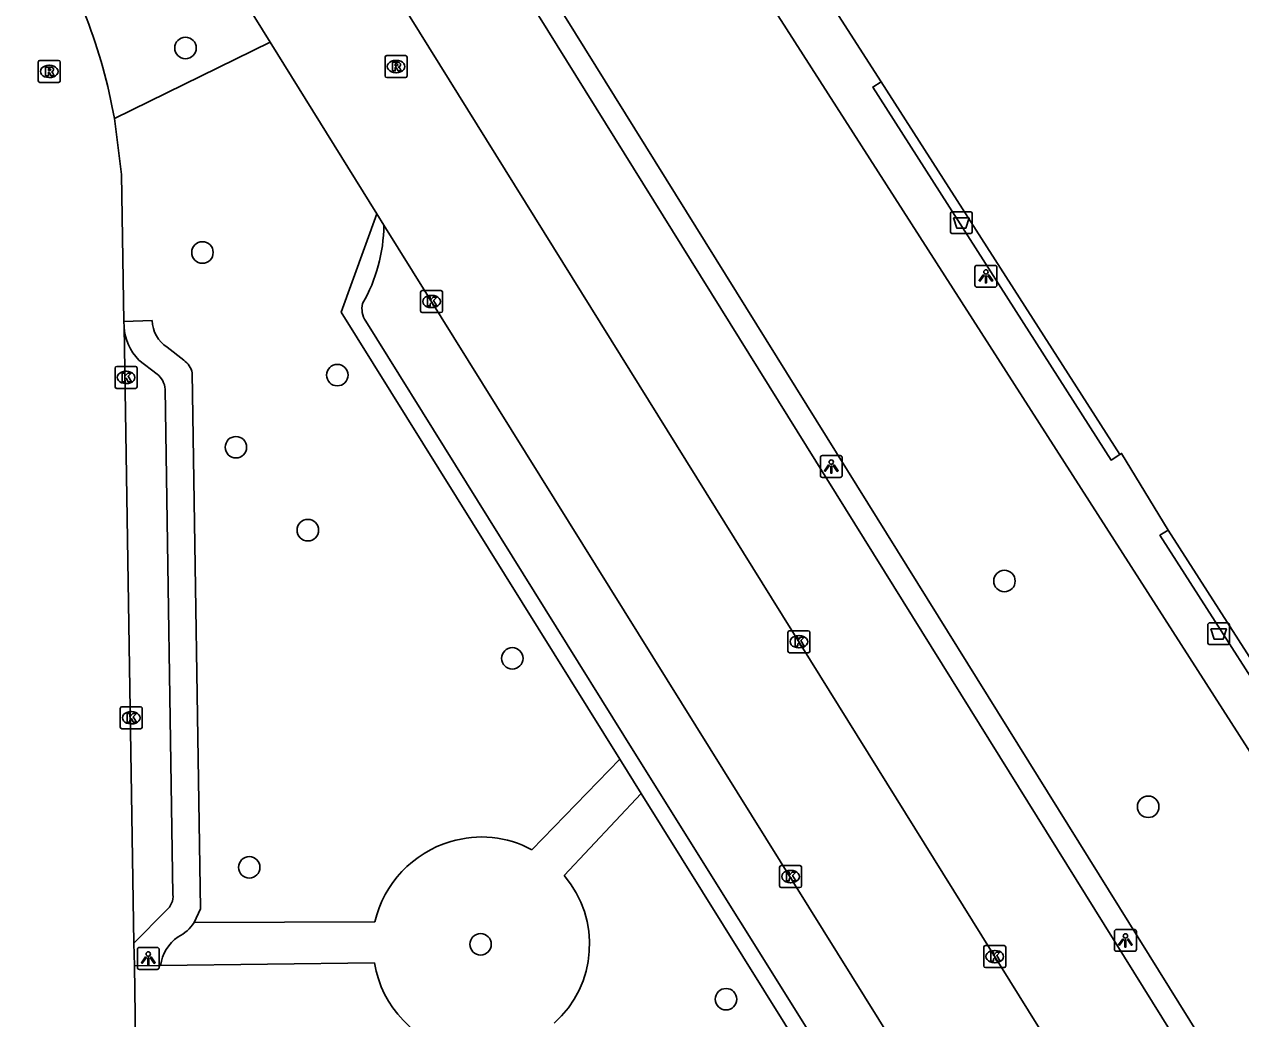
# Model space of a CAD drawing. Extents: x 157321 to 158827, y 386650 to 388532.
# Drawn here: x 158143.1 to 158198.5, y 388003.2 to 388048.5 of the extents above; entities that cross this region are included whole.
import ezdxf

# ---------------------------------------------------------------- set-up
doc = ezdxf.new("R2010")
doc.units = 0
for name, color, linetype in [('IMGEO_Afvalbak', 7, 'Continuous'), ('IMGEO_Boom', 7, 'Continuous'), ('IMGEO_Groenvoorziening', 7, 'Continuous'), ('IMGEO_Hek', 7, 'Continuous'), ('IMGEO_Kolk', 7, 'Continuous'), ('IMGEO_Lichtpunt', 7, 'Continuous'), ('IMGEO_Parkeervlak_open', 7, 'Continuous'), ('IMGEO_Rijbaan_lokaal_open', 7, 'Continuous'), ('IMGEO_Rioolput', 7, 'Continuous'), ('IMGEO_Voetpad_open', 7, 'Continuous')]:
    doc.layers.add(name, color=color, linetype=linetype)

msp = doc.modelspace()

# ---------------------------------------------------------------- linework, layer by layer
at = {"layer": 'IMGEO_Afvalbak'}
for p, q in [((158185.297, 388039.03), (158185.297, 388039.83)), ((158185.297, 388039.83), (158185.297, 388039.03)), ((158185.397, 388039.93), (158186.187, 388039.93)), ((158186.187, 388039.93), (158185.397, 388039.93)), ((158186.287, 388039.83), (158186.287, 388039.03)), ((158186.287, 388039.03), (158186.287, 388039.83)), ((158186.187, 388038.93), (158185.397, 388038.93)), ((158185.397, 388038.93), (158186.187, 388038.93)), ((158197.116, 388021.216), (158197.906, 388021.216)), ((158197.906, 388021.216), (158197.116, 388021.216)), ((158197.016, 388020.316), (158197.016, 388021.116)), ((158197.016, 388021.116), (158197.016, 388020.316)), ((158198.006, 388021.116), (158198.006, 388020.316)), ((158198.006, 388020.316), (158198.006, 388021.116)), ((158197.906, 388020.216), (158197.116, 388020.216)), ((158197.116, 388020.216), (158197.906, 388020.216))]:
    msp.add_line(p, q, dxfattribs=at)
for points in [[(158185.44, 388039.644), (158186.144, 388039.644), (158185.995, 388039.174), (158185.589, 388039.174), (158185.44, 388039.644)], [(158197.159, 388020.93), (158197.863, 388020.93), (158197.714, 388020.46), (158197.308, 388020.46), (158197.159, 388020.93)]]:
    msp.add_lwpolyline(points, dxfattribs=at)
for centre, start, end in [((158185.397, 388039.83), 90, 180), ((158185.397, 388039.83), 90, 180), ((158186.187, 388039.83), 0, 90), ((158186.187, 388039.83), 360, 90), ((158185.397, 388039.03), 180, 270), ((158185.397, 388039.03), 180, 270), ((158186.187, 388039.03), 270, 0), ((158186.187, 388039.03), 270, 0), ((158197.116, 388021.116), 90, 180), ((158197.116, 388021.116), 90, 180), ((158197.906, 388021.116), 0, 90), ((158197.906, 388021.116), 360, 90), ((158197.116, 388020.316), 180, 270), ((158197.116, 388020.316), 180, 270), ((158197.906, 388020.316), 270, 0), ((158197.906, 388020.316), 270, 0)]:
    msp.add_arc(centre, 0.1, start, end, dxfattribs=at)
at = {"layer": 'IMGEO_Boom'}
for centre in [(158150.452, 388047.386), (158151.226, 388038.072), (158157.367, 388032.489), (158152.749, 388029.205), (158156.025, 388025.429), (158187.755, 388023.114), (158165.337, 388019.593), (158194.302, 388012.834), (158153.356, 388010.075), (158163.893, 388006.572), (158175.072, 388004.072)]:
    msp.add_circle(centre, 0.489, dxfattribs=at)
at = {"layer": 'IMGEO_Groenvoorziening'}
for points in [[(158196.704, 388000.403), (158197.554, 388000.931), (158149.844, 388077.567)], [(158147.216, 388044.171), (158154.316, 388047.644)]]:
    msp.add_lwpolyline(points, dxfattribs=at)
at = {"layer": 'IMGEO_Hek'}
for points in [[(158159.324, 388083.521), (158218.736, 388121.634), (158247.736, 388076.486), (158277.242, 388030.532), (158216.377, 387991.599), (158194.84, 388025.199)], [(158156.44, 388081.631), (158215.675, 387989.231)], [(158181.755, 388045.604), (158192.614, 388028.619)]]:
    msp.add_lwpolyline(points, dxfattribs=at)
at = {"layer": 'IMGEO_Kolk'}
for p, q in [((158161.159, 388035.414), (158161.159, 388036.266)), ((158161.234, 388036.34), (158162.086, 388036.34)), ((158162.16, 388036.266), (158162.16, 388035.414)), ((158161.647, 388036.12), (158161.672, 388036.12)), ((158162.086, 388035.34), (158161.234, 388035.34)), ((158161.67, 388035.56), (158161.645, 388035.56)), ((158147.32, 388032.885), (158148.172, 388032.885)), ((158147.245, 388031.959), (158147.245, 388032.811)), ((158147.733, 388032.665), (158147.758, 388032.665)), ((158148.246, 388032.811), (158148.246, 388031.959)), ((158148.172, 388031.885), (158147.32, 388031.885)), ((158147.756, 388032.105), (158147.731, 388032.105)), ((158177.894, 388019.925), (158177.894, 388020.777)), ((158177.969, 388020.851), (158178.821, 388020.851)), ((158178.895, 388020.777), (158178.895, 388019.925)), ((158178.382, 388020.631), (158178.407, 388020.631)), ((158178.821, 388019.851), (158177.969, 388019.851)), ((158178.405, 388020.071), (158178.38, 388020.071)), ((158147.555, 388017.388), (158148.407, 388017.388)), ((158147.48, 388016.462), (158147.48, 388017.314)), ((158147.968, 388017.168), (158147.993, 388017.168)), ((158148.481, 388017.314), (158148.481, 388016.462)), ((158148.407, 388016.388), (158147.555, 388016.388)), ((158147.991, 388016.608), (158147.966, 388016.608)), ((158177.587, 388010.156), (158178.439, 388010.156)), ((158177.512, 388009.23), (158177.512, 388010.082)), ((158178, 388009.936), (158178.025, 388009.936)), ((158178.513, 388010.082), (158178.513, 388009.23)), ((158178.439, 388009.156), (158177.587, 388009.156)), ((158178.023, 388009.376), (158177.998, 388009.376)), ((158186.814, 388005.586), (158186.814, 388006.438)), ((158186.889, 388006.512), (158187.741, 388006.512)), ((158187.302, 388006.292), (158187.327, 388006.292)), ((158187.815, 388006.438), (158187.815, 388005.586)), ((158187.325, 388005.732), (158187.3, 388005.732)), ((158187.741, 388005.512), (158186.889, 388005.512))]:
    msp.add_line(p, q, dxfattribs=at)
for points in [[(158161.159, 388035.414), (158161.159, 388036.266)], [(158161.234, 388036.34), (158162.086, 388036.34)], [(158162.16, 388036.266), (158162.16, 388035.414)], [(158161.48, 388036.04), (158161.603, 388036.04), (158161.603, 388035.889), (158161.733, 388036.04), (158161.897, 388036.04), (158161.751, 388035.889), (158161.904, 388035.64), (158161.752, 388035.64), (158161.667, 388035.804), (158161.603, 388035.737), (158161.603, 388035.64), (158161.48, 388035.64), (158161.48, 388036.04)], [(158162.086, 388035.34), (158161.234, 388035.34)], [(158147.32, 388032.885), (158148.172, 388032.885)], [(158147.245, 388031.959), (158147.245, 388032.811)], [(158147.566, 388032.585), (158147.689, 388032.585), (158147.689, 388032.434), (158147.819, 388032.585), (158147.983, 388032.585), (158147.837, 388032.434), (158147.99, 388032.185), (158147.838, 388032.185), (158147.753, 388032.349), (158147.689, 388032.282), (158147.689, 388032.185), (158147.566, 388032.185), (158147.566, 388032.585)], [(158148.246, 388032.811), (158148.246, 388031.959)], [(158148.172, 388031.885), (158147.32, 388031.885)], [(158177.894, 388019.925), (158177.894, 388020.777)], [(158177.969, 388020.851), (158178.821, 388020.851)], [(158178.895, 388020.777), (158178.895, 388019.925)], [(158178.215, 388020.551), (158178.338, 388020.551), (158178.338, 388020.4), (158178.468, 388020.551), (158178.632, 388020.551), (158178.486, 388020.4), (158178.639, 388020.151), (158178.487, 388020.151), (158178.402, 388020.315), (158178.338, 388020.248), (158178.338, 388020.151), (158178.215, 388020.151), (158178.215, 388020.551)], [(158178.821, 388019.851), (158177.969, 388019.851)], [(158147.555, 388017.388), (158148.407, 388017.388)], [(158147.48, 388016.462), (158147.48, 388017.314)], [(158147.801, 388017.088), (158147.924, 388017.088), (158147.924, 388016.937), (158148.054, 388017.088), (158148.218, 388017.088), (158148.072, 388016.937), (158148.225, 388016.688), (158148.073, 388016.688), (158147.988, 388016.852), (158147.924, 388016.785), (158147.924, 388016.688), (158147.801, 388016.688), (158147.801, 388017.088)], [(158148.481, 388017.314), (158148.481, 388016.462)], [(158148.407, 388016.388), (158147.555, 388016.388)], [(158177.587, 388010.156), (158178.439, 388010.156)], [(158177.512, 388009.23), (158177.512, 388010.082)], [(158177.833, 388009.856), (158177.956, 388009.856), (158177.956, 388009.705), (158178.086, 388009.856), (158178.25, 388009.856), (158178.104, 388009.705), (158178.257, 388009.456), (158178.105, 388009.456), (158178.02, 388009.62), (158177.956, 388009.553), (158177.956, 388009.456), (158177.833, 388009.456), (158177.833, 388009.856)], [(158178.513, 388010.082), (158178.513, 388009.23)], [(158178.439, 388009.156), (158177.587, 388009.156)], [(158186.814, 388005.586), (158186.814, 388006.438)], [(158186.889, 388006.512), (158187.741, 388006.512)], [(158187.815, 388006.438), (158187.815, 388005.586)], [(158187.135, 388006.212), (158187.258, 388006.212), (158187.258, 388006.061), (158187.388, 388006.212), (158187.552, 388006.212), (158187.406, 388006.061), (158187.559, 388005.812), (158187.407, 388005.812), (158187.322, 388005.976), (158187.258, 388005.909), (158187.258, 388005.812), (158187.135, 388005.812), (158187.135, 388006.212)], [(158187.741, 388005.512), (158186.889, 388005.512)]]:
    msp.add_lwpolyline(points, dxfattribs=at)
for centre, start, end in [((158161.236, 388036.264), 91.552, 178.448), ((158161.236, 388036.264), 91.552, 178.448), ((158162.084, 388036.264), 1.552, 88.448), ((158162.084, 388036.264), 1.552, 88.448), ((158161.236, 388035.416), 181.552, 268.448), ((158161.236, 388035.416), 181.552, 268.448), ((158162.084, 388035.416), 271.552, 358.448), ((158162.084, 388035.416), 271.552, 358.448), ((158147.322, 388032.809), 91.552, 178.448), ((158147.322, 388032.809), 91.552, 178.448), ((158148.17, 388032.809), 1.552, 88.448), ((158148.17, 388032.809), 1.552, 88.448), ((158147.322, 388031.961), 181.552, 268.448), ((158147.322, 388031.961), 181.552, 268.448), ((158148.17, 388031.961), 271.552, 358.448), ((158148.17, 388031.961), 271.552, 358.448), ((158177.971, 388020.775), 91.552, 178.448), ((158177.971, 388020.775), 91.552, 178.448), ((158178.819, 388020.775), 1.552, 88.448), ((158178.819, 388020.775), 1.552, 88.448), ((158177.971, 388019.927), 181.552, 268.448), ((158177.971, 388019.927), 181.552, 268.448), ((158178.819, 388019.927), 271.552, 358.448), ((158178.819, 388019.927), 271.552, 358.448), ((158147.557, 388017.312), 91.552, 178.448), ((158147.557, 388017.312), 91.552, 178.448), ((158148.405, 388017.312), 1.552, 88.448), ((158148.405, 388017.312), 1.552, 88.448), ((158147.557, 388016.464), 181.552, 268.448), ((158147.557, 388016.464), 181.552, 268.448), ((158148.405, 388016.464), 271.552, 358.448), ((158148.405, 388016.464), 271.552, 358.448), ((158177.589, 388010.08), 91.552, 178.448), ((158177.589, 388010.08), 91.552, 178.448), ((158178.437, 388010.08), 1.552, 88.448), ((158178.437, 388010.08), 1.552, 88.448), ((158177.589, 388009.232), 181.552, 268.448), ((158177.589, 388009.232), 181.552, 268.448), ((158178.437, 388009.232), 271.552, 358.448), ((158178.437, 388009.232), 271.552, 358.448), ((158186.891, 388006.436), 91.552, 178.448), ((158186.891, 388006.436), 91.552, 178.448), ((158187.739, 388006.436), 1.552, 88.448), ((158187.739, 388006.436), 1.552, 88.448), ((158186.891, 388005.588), 181.552, 268.448), ((158186.891, 388005.588), 181.552, 268.448), ((158187.739, 388005.588), 271.552, 358.448), ((158187.739, 388005.588), 271.552, 358.448)]:
    msp.add_arc(centre, 0.0765, start, end, dxfattribs=at)
for centre, major_axis, ratio, start_param, end_param in [((158161.646, 388035.84), (-0.387, 0.002), 0.722429, 4.712389, 7.853982), ((158161.671, 388035.84), (-0.39, 0.002), 0.717154, 1.570796, 4.712389), ((158147.732, 388032.385), (-0.387, 0.002), 0.722429, 4.712389, 7.853982), ((158147.757, 388032.385), (-0.39, 0.002), 0.717154, 1.570796, 4.712389), ((158178.381, 388020.351), (-0.387, 0.002), 0.722429, 4.712389, 7.853982), ((158178.406, 388020.351), (-0.39, 0.002), 0.717154, 1.570796, 4.712389), ((158147.967, 388016.888), (-0.387, 0.002), 0.722429, 4.712389, 7.853982), ((158147.992, 388016.888), (-0.39, 0.002), 0.717154, 1.570796, 4.712389), ((158177.999, 388009.656), (-0.387, 0.002), 0.722429, 4.712389, 7.853982), ((158178.024, 388009.656), (-0.39, 0.002), 0.717154, 1.570796, 4.712389), ((158187.301, 388006.012), (-0.387, 0.002), 0.722429, 4.712389, 7.853982), ((158187.326, 388006.012), (-0.39, 0.002), 0.717154, 1.570796, 4.712389)]:
    msp.add_ellipse(centre, major_axis=major_axis, ratio=ratio, start_param=start_param, end_param=end_param, dxfattribs=at)
at = {"layer": 'IMGEO_Lichtpunt'}
for p, q in [((158186.413, 388037.391), (158186.413, 388036.584)), ((158186.413, 388037.391), (158186.413, 388036.584)), ((158187.315, 388037.486), (158186.507, 388037.486)), ((158187.315, 388037.486), (158186.507, 388037.486)), ((158187.409, 388036.584), (158187.409, 388037.391)), ((158187.409, 388036.584), (158187.409, 388037.391)), ((158186.507, 388036.49), (158187.315, 388036.49)), ((158186.507, 388036.49), (158187.315, 388036.49)), ((158179.37, 388028.734), (158179.37, 388027.927)), ((158179.37, 388028.734), (158179.37, 388027.927)), ((158180.272, 388028.829), (158179.464, 388028.829)), ((158180.272, 388028.829), (158179.464, 388028.829)), ((158180.366, 388027.927), (158180.366, 388028.734)), ((158180.366, 388027.927), (158180.366, 388028.734)), ((158179.464, 388027.833), (158180.272, 388027.833)), ((158179.464, 388027.833), (158180.272, 388027.833)), ((158192.768, 388007.154), (158192.768, 388006.347)), ((158192.768, 388007.154), (158192.768, 388006.347)), ((158193.67, 388007.249), (158192.862, 388007.249)), ((158193.67, 388007.249), (158192.862, 388007.249)), ((158193.764, 388006.347), (158193.764, 388007.154)), ((158193.764, 388006.347), (158193.764, 388007.154)), ((158148.26, 388006.333), (158148.26, 388005.526)), ((158148.26, 388006.333), (158148.26, 388005.526)), ((158149.162, 388006.428), (158148.354, 388006.428)), ((158149.162, 388006.428), (158148.354, 388006.428)), ((158149.256, 388005.526), (158149.256, 388006.333)), ((158149.256, 388005.526), (158149.256, 388006.333)), ((158192.862, 388006.253), (158193.67, 388006.253)), ((158192.862, 388006.253), (158193.67, 388006.253)), ((158148.354, 388005.432), (158149.162, 388005.432)), ((158148.354, 388005.432), (158149.162, 388005.432))]:
    msp.add_line(p, q, dxfattribs=at)
for points in [[(158186.787, 388037.055), (158186.826, 388037.027), (158186.638, 388036.765), (158186.6, 388036.792), (158186.787, 388037.055)], [(158186.889, 388037.007), (158186.936, 388037.007), (158186.936, 388036.685), (158186.889, 388036.685), (158186.889, 388037.007)], [(158186.999, 388037.027), (158187.037, 388037.054), (158187.224, 388036.792), (158187.185, 388036.764), (158186.999, 388037.027)], [(158179.744, 388028.398), (158179.783, 388028.37), (158179.595, 388028.108), (158179.557, 388028.135), (158179.744, 388028.398)], [(158179.846, 388028.35), (158179.893, 388028.35), (158179.893, 388028.028), (158179.846, 388028.028), (158179.846, 388028.35)], [(158179.956, 388028.37), (158179.994, 388028.397), (158180.181, 388028.135), (158180.142, 388028.107), (158179.956, 388028.37)], [(158193.142, 388006.818), (158193.181, 388006.79), (158192.993, 388006.528), (158192.955, 388006.555), (158193.142, 388006.818)], [(158193.354, 388006.79), (158193.392, 388006.817), (158193.579, 388006.555), (158193.54, 388006.527), (158193.354, 388006.79)], [(158193.244, 388006.77), (158193.291, 388006.77), (158193.291, 388006.448), (158193.244, 388006.448), (158193.244, 388006.77)], [(158148.634, 388005.997), (158148.673, 388005.969), (158148.485, 388005.707), (158148.447, 388005.734), (158148.634, 388005.997)], [(158148.736, 388005.949), (158148.783, 388005.949), (158148.783, 388005.627), (158148.736, 388005.627), (158148.736, 388005.949)], [(158148.846, 388005.969), (158148.884, 388005.996), (158149.071, 388005.734), (158149.032, 388005.706), (158148.846, 388005.969)]]:
    msp.add_lwpolyline(points, dxfattribs=at)
for centre in [(158186.912, 388037.189), (158179.869, 388028.532), (158193.267, 388006.952), (158148.759, 388006.131)]:
    msp.add_circle(centre, 0.0994, dxfattribs=at)
for centre, start, end in [((158186.507, 388037.391), 90, 180), ((158186.507, 388037.391), 90, 180), ((158187.315, 388037.391), 0, 90), ((158187.315, 388037.391), 0, 90), ((158186.507, 388036.584), 180, 270), ((158186.507, 388036.584), 180, 270), ((158187.315, 388036.584), 270, 0), ((158187.315, 388036.584), 270, 360), ((158179.464, 388028.734), 90, 180), ((158179.464, 388028.734), 90, 180), ((158180.272, 388028.734), 0, 90), ((158180.272, 388028.734), 0, 90), ((158179.464, 388027.927), 180, 270), ((158179.464, 388027.927), 180, 270), ((158180.272, 388027.927), 270, 0), ((158180.272, 388027.927), 270, 360), ((158192.862, 388007.154), 90, 180), ((158192.862, 388007.154), 90, 180), ((158193.67, 388007.154), 0, 90), ((158193.67, 388007.154), 0, 90), ((158148.354, 388006.333), 90, 180), ((158148.354, 388006.333), 90, 180), ((158149.162, 388006.333), 0, 90), ((158149.162, 388006.333), 0, 90), ((158192.862, 388006.347), 180, 270), ((158192.862, 388006.347), 180, 270), ((158193.67, 388006.347), 270, 0), ((158193.67, 388006.347), 270, 360), ((158148.354, 388005.526), 180, 270), ((158148.354, 388005.526), 180, 270), ((158149.162, 388005.526), 270, 0), ((158149.162, 388005.526), 270, 360)]:
    msp.add_arc(centre, 0.0946, start, end, dxfattribs=at)
at = {"layer": 'IMGEO_Parkeervlak_open'}
msp.add_lwpolyline([(158196.704, 388000.403), (158148.993, 388077.043)], dxfattribs=at)
at = {"layer": 'IMGEO_Rijbaan_lokaal_open'}
for points in [[(158154.316, 388047.644), (158145.615, 388061.664), (158129.98, 388086.738), (158127.204, 388091.169), (158126.695, 388091.801)], [(158192.918, 387997.008), (158191.056, 388000), (158144.225, 388075.24)], [(158154.316, 388047.644), (158159.167, 388039.828)], [(158147.649, 388034.935), (158147.541, 388041.628), (158147.216, 388044.171)], [(158159.488, 388039.313), (158159.167, 388039.828)], [(158159.488, 388039.313), (158183.991, 388000), (158185.645, 387997.345)], [(158147.653, 388034.687), (158147.649, 388034.935)], [(158148.106, 388006.625), (158147.653, 388034.687)], [(158148.122, 388005.59), (158148.106, 388006.625)], [(158148.242, 387998.168), (158148.212, 388000), (158148.122, 388005.59)]]:
    msp.add_lwpolyline(points, dxfattribs=at)
msp.add_arc((158122.372, 388039.714), 25.24, 10.1714, 31.7565, dxfattribs=at)
at = {"layer": 'IMGEO_Rioolput'}
for p, q in [((158143.744, 388045.892), (158143.744, 388046.744)), ((158143.819, 388046.818), (158144.671, 388046.818)), ((158144.745, 388046.744), (158144.745, 388045.892)), ((158159.545, 388046.113), (158159.545, 388046.965)), ((158159.62, 388047.039), (158160.472, 388047.039)), ((158160.033, 388046.819), (158160.058, 388046.819)), ((158160.546, 388046.965), (158160.546, 388046.113)), ((158144.232, 388046.598), (158144.257, 388046.598)), ((158160.056, 388046.259), (158160.031, 388046.259)), ((158144.671, 388045.818), (158143.819, 388045.818)), ((158144.255, 388046.038), (158144.23, 388046.038)), ((158160.472, 388046.039), (158159.62, 388046.039))]:
    msp.add_line(p, q, dxfattribs=at)
for points in [[(158143.744, 388045.892), (158143.744, 388046.744)], [(158143.819, 388046.818), (158144.671, 388046.818)], [(158144.745, 388046.744), (158144.745, 388045.892)], [(158159.545, 388046.113), (158159.545, 388046.965)], [(158159.62, 388047.039), (158160.472, 388047.039)], [(158160.134, 388046.737), (158159.882, 388046.739), (158159.882, 388046.339)], [(158160.546, 388046.965), (158160.546, 388046.113)], [(158144.333, 388046.516), (158144.081, 388046.518), (158144.081, 388046.118)], [(158144.081, 388046.118), (158144.205, 388046.118), (158144.205, 388046.28), (158144.216, 388046.28)], [(158144.259, 388046.437), (158144.205, 388046.437), (158144.205, 388046.356)], [(158144.205, 388046.356), (158144.257, 388046.356)], [(158144.263, 388046.251), (158144.334, 388046.118), (158144.474, 388046.118), (158144.409, 388046.244)], [(158159.882, 388046.339), (158160.006, 388046.339), (158160.006, 388046.501), (158160.017, 388046.501)], [(158160.06, 388046.658), (158160.006, 388046.658), (158160.006, 388046.577)], [(158160.006, 388046.577), (158160.058, 388046.577)], [(158160.064, 388046.472), (158160.135, 388046.339), (158160.275, 388046.339), (158160.21, 388046.465)], [(158144.671, 388045.818), (158143.819, 388045.818)], [(158160.472, 388046.039), (158159.62, 388046.039)]]:
    msp.add_lwpolyline(points, dxfattribs=at)
for centre, radius, start, end in [((158143.821, 388046.742), 0.0765, 91.552, 178.448), ((158143.821, 388046.742), 0.0765, 91.552, 178.448), ((158144.669, 388046.742), 0.0765, 1.552, 88.448), ((158144.669, 388046.742), 0.0765, 1.552, 88.448), ((158159.622, 388046.963), 0.0765, 91.552, 178.448), ((158159.622, 388046.963), 0.0765, 91.552, 178.448), ((158160.133, 388046.627), 0.109, 350.3612, 89.416), ((158160.47, 388046.963), 0.0765, 1.552, 88.448), ((158160.47, 388046.963), 0.0765, 1.552, 88.448), ((158144.215, 388046.227), 0.0533, 26.0293, 88.6989), ((158144.241, 388046.545), 0.19, 274.7715, 282.9687), ((158144.265, 388046.341), 0.0964, 77.0061, 93.1865), ((158144.279, 388046.398), 0.0378, 276.6634, 79.6772), ((158144.332, 388046.406), 0.109, 350.3612, 89.416), ((158144.33, 388046.406), 0.112, 277.5842, 350.9817), ((158144.314, 388046.191), 0.108, 29.5134, 73.7905), ((158160.016, 388046.448), 0.0533, 26.0293, 88.6989), ((158160.042, 388046.766), 0.19, 274.7715, 282.9687), ((158160.066, 388046.562), 0.0964, 77.0061, 93.1865), ((158160.08, 388046.619), 0.0378, 276.6634, 79.6772), ((158160.131, 388046.627), 0.112, 277.5842, 350.9817), ((158160.115, 388046.412), 0.108, 29.5134, 73.7905), ((158143.821, 388045.894), 0.0765, 181.552, 268.448), ((158143.821, 388045.894), 0.0765, 181.552, 268.448), ((158144.669, 388045.894), 0.0765, 271.552, 358.448), ((158144.669, 388045.894), 0.0765, 271.552, 358.448), ((158159.622, 388046.115), 0.0765, 181.552, 268.448), ((158159.622, 388046.115), 0.0765, 181.552, 268.448), ((158160.47, 388046.115), 0.0765, 271.552, 358.448), ((158160.47, 388046.115), 0.0765, 271.552, 358.448)]:
    msp.add_arc(centre, radius, start, end, dxfattribs=at)
for centre, major_axis, ratio, start_param, end_param in [((158160.032, 388046.539), (-0.387, 0.002), 0.722429, 4.712389, 7.853982), ((158160.057, 388046.539), (-0.39, 0.002), 0.717154, 1.570796, 4.712389), ((158144.231, 388046.318), (-0.387, 0.002), 0.722429, 4.712389, 7.853982), ((158144.256, 388046.318), (-0.39, 0.002), 0.717154, 1.570796, 4.712389)]:
    msp.add_ellipse(centre, major_axis=major_axis, ratio=ratio, start_param=start_param, end_param=end_param, dxfattribs=at)
at = {"layer": 'IMGEO_Voetpad_open'}
for points in [[(158195.209, 388025.432), (158216.461, 387992.29), (158276.494, 388030.706), (158218.593, 388120.914), (158159.574, 388083.12), (158158.643, 388082.523), (158179.927, 388049.289)], [(158156.44, 388081.631), (158215.675, 387989.231), (158217.4, 387990.321), (158221.619, 387992.959)], [(158179.927, 388049.289), (158182.138, 388045.837)], [(158182.138, 388045.837), (158181.755, 388045.604), (158192.614, 388028.619), (158193.007, 388028.867)], [(158182.138, 388045.837), (158193.007, 388028.867)], [(158159.167, 388039.828), (158157.548, 388035.354), (158170.233, 388015.004)], [(158148.938, 388034.975), (158147.649, 388034.935)], [(158180.953, 387999.235), (158180.475, 388000), (158170.921, 388015.274), (158158.665, 388034.948)], [(158150.371, 388033.167), (158149.619, 388033.759)], [(158149.158, 388032.538), (158148.327, 388033.17)], [(158150.851, 388007.559), (158151.139, 388008.19), (158150.754, 388032.586)], [(158149.883, 388008.844), (158149.533, 388031.844)], [(158195.209, 388025.432), (158194.84, 388025.199), (158216.377, 387991.599), (158277.242, 388030.532)], [(158193.007, 388028.867), (158193.091, 388028.92), (158195.209, 388025.432)], [(158170.233, 388015.004), (158166.232, 388010.875)], [(158170.233, 388015.004), (158171.202, 388013.442)], [(158171.202, 388013.442), (158167.693, 388009.709)], [(158179.918, 387999.467), (158179.586, 388000), (158171.202, 388013.442)], [(158148.106, 388006.625), (158149.576, 388008.111)], [(158159.082, 388007.591), (158150.851, 388007.559)], [(158159.065, 388005.728), (158149.317, 388005.605)], [(158149.317, 388005.605), (158148.122, 388005.59)]]:
    msp.add_lwpolyline(points, dxfattribs=at)
for centre, radius, start, end in [((158152.164, 388039.387), 7.324, 330.2335, 359.4197), ((158159.471, 388035.506), 0.98, 165.5126, 214.6824), ((158150.07, 388034.853), 2.423, 183.9199, 223.991), ((158150.406, 388034.998), 1.468, 180.9092, 237.5913), ((158149.92, 388032.453), 0.844, 9.0575, 57.7289), ((158148.501, 388031.735), 1.038, 6.0523, 50.7165), ((158163.909, 388006.493), 4.95, 106.1161, 167.1865), ((158163.939, 388006.668), 4.791, 61.4083, 107.0385), ((158164.051, 388006.575), 4.805, 311.5499, 40.7146), ((158149.031, 388008.77), 0.855, 309.576, 4.9736), ((158149.217, 388008.685), 1.984, 296.8703, 325.4245), ((158151.219, 388005.345), 1.92, 125.1437, 172.2239), ((158163.9, 388006.494), 4.896, 189.0065, 258.3906)]:
    msp.add_arc(centre, radius, start, end, dxfattribs=at)

doc.saveas('drawing.dxf')
